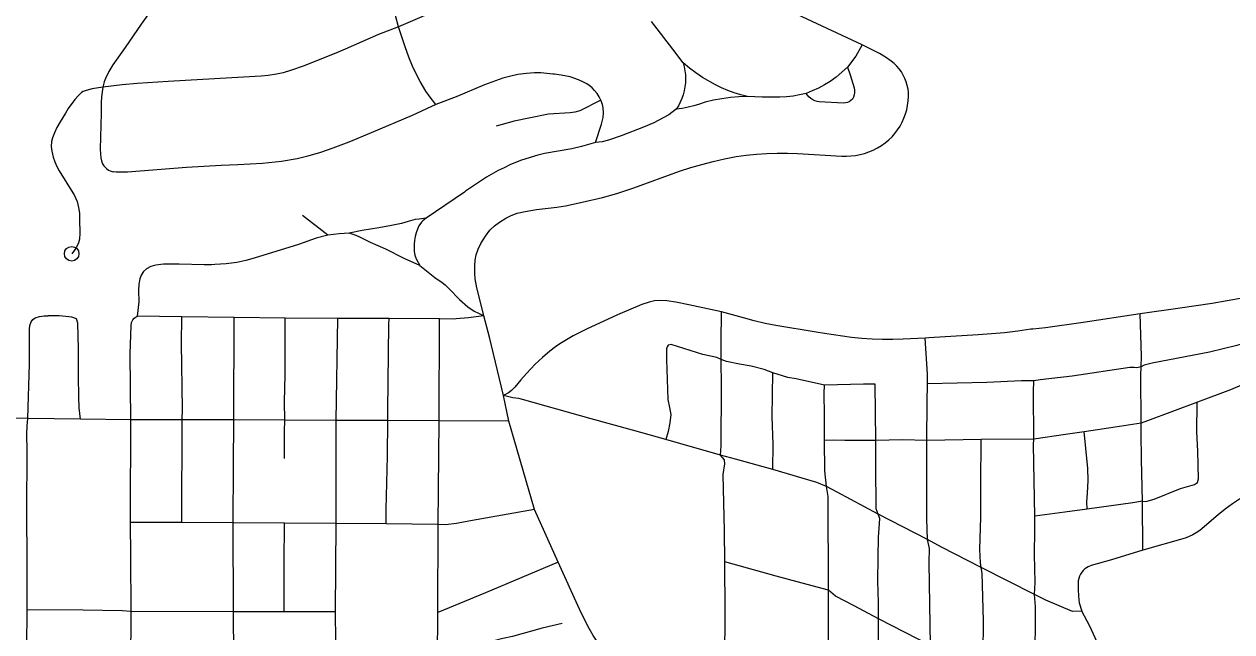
# Model space of a CAD drawing. Extents: x -19 to 366, y -4 to 359.
# Drawn here: x 151.496 to 152.285, y 192.207 to 192.604 of the extents above; entities that cross this region are included whole.
import ezdxf

# ---------------------------------------------------------------- set-up
doc = ezdxf.new("R2010")
doc.units = 0
doc.layers.add('Level 33', color=7, linetype='Continuous')
doc.layers.add('Level 60', color=7, linetype='Continuous')

msp = doc.modelspace()

# ---------------------------------------------------------------- linework, layer by layer
at = {"layer": 'Level 33'}
for points in [[(152.0434, 192.59034), (151.99784, 192.61162), (151.97793, 192.62163), (151.96821, 192.62651), (151.9495, 192.6355), (151.94492, 192.63794), (151.94044, 192.64054), (151.93605, 192.64331), (151.93179, 192.64624), (151.92762, 192.64933), (151.92021, 192.65563), (151.91498, 192.66177)], [(151.74059, 192.60194), (151.73874, 192.60937), (151.73795, 192.6142), (151.73731, 192.62065), (151.73601, 192.63726)], [(151.593, 192.6309), (151.5887, 192.62589), (151.58176, 192.61651), (151.57267, 192.60378), (151.56216, 192.58841), (151.55416, 192.5773), (151.55147, 192.57284), (151.54924, 192.56838), (151.54836, 192.5661), (151.54754, 192.56273)], [(151.87078, 192.62349), (151.86225, 192.62582), (151.85605, 192.6272), (151.84987, 192.62807), (151.83849, 192.6293), (151.83476, 192.62942), (151.83299, 192.62948), (151.82579, 192.62926), (151.81873, 192.62862), (151.81295, 192.62782), (151.80697, 192.62668), (151.79865, 192.62468), (151.79177, 192.62274), (151.78517, 192.62059), (151.77169, 192.61535), (151.74059, 192.60194)], [(151.92657, 192.57847), (151.91996, 192.58733), (151.90594, 192.60553)], [(151.74059, 192.60194), (151.72757, 192.59702), (151.70578, 192.58753), (151.70125, 192.58556), (151.67911, 192.57656), (151.67023, 192.5734), (151.66534, 192.57207), (151.66104, 192.5711), (151.65559, 192.57018), (151.65099, 192.56975), (151.63191, 192.56864), (151.5903, 192.56622), (151.56994, 192.56503), (151.56026, 192.56416), (151.54754, 192.56273)], [(151.76501, 192.55141), (151.76131, 192.55607), (151.75854, 192.55997), (151.75478, 192.56633), (151.75191, 192.57179), (151.74984, 192.57638), (151.74753, 192.58229), (151.745, 192.58902), (151.74059, 192.60194)], [(152.0434, 192.59034), (152.03932, 192.58276), (152.03384, 192.57578)], [(152.0737, 192.55937), (152.07347, 192.56134), (152.07297, 192.56372), (152.07231, 192.56606), (152.07142, 192.56833), (152.07036, 192.57051), (152.06986, 192.57133), (152.06911, 192.5726), (152.0677, 192.57458), (152.06611, 192.57642), (152.06437, 192.57813), (152.0625, 192.57969), (152.05878, 192.58222), (152.05492, 192.58454), (152.0434, 192.59034)], [(151.92657, 192.57847), (151.92726, 192.57593), (151.92774, 192.57334), (151.92804, 192.57072), (151.92814, 192.56808), (151.92805, 192.56545), (151.92777, 192.56283), (151.92728, 192.56024), (151.9266, 192.5577), (151.92573, 192.55521), (151.92469, 192.55279), (151.92345, 192.55046), (151.92205, 192.54823)], [(151.96855, 192.55664), (151.96423, 192.55768), (151.95998, 192.55894), (151.95582, 192.56044), (151.95171, 192.56215), (151.94772, 192.56408), (151.93929, 192.56895), (151.93489, 192.57191), (151.93065, 192.57508), (151.92657, 192.57847)], [(152.03384, 192.57578), (152.03027, 192.5724), (152.02653, 192.56922), (152.02259, 192.56628), (152.0188, 192.56409), (152.0149, 192.56208), (152.01093, 192.56024), (152.00689, 192.55857)], [(152.03384, 192.57578), (152.03568, 192.57067), (152.0383, 192.5622), (152.03856, 192.56067), (152.03856, 192.55913), (152.03834, 192.55761), (152.03789, 192.55614), (152.03722, 192.55475), (152.0362, 192.55387), (152.03509, 192.55316), (152.03385, 192.55264), (152.03256, 192.55232), (152.03123, 192.55222), (152.0155, 192.55313), (152.01403, 192.55338), (152.01257, 192.55382), (152.0112, 192.55445), (152.00992, 192.55525), (152.00876, 192.55622), (152.00775, 192.55733), (152.00689, 192.55857)], [(151.87288, 192.55409), (151.87172, 192.55638), (151.87035, 192.55845), (151.8688, 192.56043), (151.86707, 192.56222), (151.8658, 192.56329), (151.86372, 192.56472), (151.86148, 192.56595), (151.85829, 192.5674), (151.85276, 192.56927), (151.84683, 192.57054), (151.84264, 192.57112), (151.84155, 192.57122), (151.83747, 192.57161), (151.83355, 192.57188), (151.82959, 192.57195), (151.82423, 192.57159), (151.81852, 192.57083), (151.81402, 192.5699), (151.80872, 192.5684), (151.79677, 192.56408), (151.77833, 192.55639), (151.76501, 192.55141)], [(151.54754, 192.56273), (151.5407, 192.56164), (151.53673, 192.56054), (151.53484, 192.55974), (151.53367, 192.55907), (151.53139, 192.55705), (151.52933, 192.55451), (151.52501, 192.54865), (151.52311, 192.54563), (151.51963, 192.54009), (151.51756, 192.53629), (151.51591, 192.53279), (151.51471, 192.52957), (151.51409, 192.52711), (151.51388, 192.52396), (151.51421, 192.5208), (151.51511, 192.51694), (151.5162, 192.51388), (151.51754, 192.51095), (151.51917, 192.508), (151.52802, 192.4937), (151.5289, 192.49228), (151.52983, 192.49041), (151.53073, 192.48809), (151.53175, 192.48403), (151.53226, 192.48037), (151.53245, 192.47627), (151.53263, 192.46726), (151.53237, 192.46342), (151.5317, 192.46107), (151.53039, 192.45826), (151.529, 192.45621), (151.52723, 192.45393)], [(151.54754, 192.56273), (151.54673, 192.5564), (151.54649, 192.5527), (151.54644, 192.54558), (151.54593, 192.52216), (151.546, 192.51905), (151.54627, 192.51644), (151.54668, 192.51454), (151.54747, 192.5126), (151.54834, 192.5113), (151.54991, 192.50961), (151.55124, 192.50857), (151.55235, 192.50803), (151.55431, 192.5074)], [(152.00689, 192.55857), (152.00268, 192.55753), (151.99844, 192.55676), (151.99414, 192.55626), (151.98981, 192.55603), (151.9792, 192.55611), (151.97818, 192.55612), (151.96855, 192.55664)], [(152.06101, 192.52837), (152.06306, 192.53031), (152.06493, 192.5325), (152.06666, 192.53482), (152.06822, 192.53725), (152.06959, 192.5398), (152.07079, 192.54243), (152.0718, 192.54514), (152.07262, 192.54792), (152.07322, 192.55075), (152.07363, 192.55361), (152.07383, 192.5565), (152.07376, 192.55893), (152.0737, 192.55937)], [(151.76501, 192.55141), (151.74964, 192.54423), (151.72293, 192.53278), (151.70821, 192.52683), (151.7047, 192.52549), (151.69779, 192.52287), (151.68968, 192.52003), (151.68154, 192.51762), (151.67458, 192.51594), (151.66423, 192.51416), (151.65189, 192.51279), (151.63585, 192.51205), (151.62481, 192.51142), (151.60216, 192.51011), (151.56374, 192.50727), (151.55633, 192.50708), (151.55431, 192.5074)], [(151.87288, 192.55409), (151.85909, 192.5471), (151.85594, 192.5463), (151.85271, 192.5458), (151.83859, 192.54504), (151.82588, 192.54239), (151.81626, 192.54035), (151.80446, 192.53711)], [(151.86936, 192.52658), (151.87327, 192.53846), (151.87397, 192.54113), (151.87426, 192.5428), (151.87447, 192.54598), (151.87426, 192.54915), (151.87381, 192.55141), (151.87288, 192.55409)], [(151.96855, 192.55664), (151.96299, 192.55639), (151.95744, 192.55588), (151.95193, 192.55511), (151.94646, 192.5541), (151.94105, 192.55283), (151.93735, 192.55153), (151.93359, 192.55042), (151.92978, 192.5495), (151.92592, 192.54877), (151.92205, 192.54823)], [(151.92205, 192.54823), (151.91716, 192.54462), (151.91363, 192.54254), (151.90751, 192.53946), (151.90078, 192.53652), (151.88612, 192.53097), (151.87775, 192.52808), (151.8738, 192.52705), (151.86936, 192.52658)], [(151.86936, 192.52658), (151.86016, 192.52397), (151.85379, 192.52236), (151.83614, 192.51928), (151.83165, 192.51831), (151.82109, 192.51502), (151.8139, 192.51218), (151.80961, 192.51009), (151.80576, 192.5082), (151.79819, 192.50382), (151.78449, 192.49469), (151.78382, 192.49422), (151.75877, 192.47711)], [(151.79651, 192.41348), (151.79538, 192.418), (151.79194, 192.43173), (151.79079, 192.43756), (151.79052, 192.44112), (151.79047, 192.44605), (151.79076, 192.44974), (151.79144, 192.4533), (151.7927, 192.45695), (151.79449, 192.46062), (151.7974, 192.4653), (151.8004, 192.46938), (151.8033, 192.47216), (151.80657, 192.47458), (151.81078, 192.47722), (151.81437, 192.47897), (151.81827, 192.48034), (151.82349, 192.48157), (151.83072, 192.48278), (151.84403, 192.4844), (151.84969, 192.48528), (151.86054, 192.48749), (151.87397, 192.49057), (151.88332, 192.49329), (151.89432, 192.4969), (151.92428, 192.50776), (151.93153, 192.51013), (151.93885, 192.51227), (151.94623, 192.51418), (151.95367, 192.51586), (151.96116, 192.51729), (151.96781, 192.5182), (151.97451, 192.51888), (151.9812, 192.51935), (151.98792, 192.5196), (151.99465, 192.51963), (152.00135, 192.51943), (152.03014, 192.51763), (152.03317, 192.51757), (152.0362, 192.51772), (152.03919, 192.51808), (152.04216, 192.51866), (152.0451, 192.51945), (152.04796, 192.52043), (152.05074, 192.52162), (152.05345, 192.523), (152.05603, 192.52457), (152.05851, 192.52632), (152.06101, 192.52837)], [(151.69457, 192.46597), (151.678, 192.4789)], [(151.75877, 192.47711), (151.75415, 192.47654), (151.75162, 192.47623), (151.74709, 192.47498), (151.74265, 192.47375), (151.73609, 192.47234), (151.72784, 192.47076), (151.71698, 192.46906), (151.70838, 192.46732)], [(151.75877, 192.47711), (151.75651, 192.47532), (151.75563, 192.47447), (151.75404, 192.47218), (151.75304, 192.46993), (151.75226, 192.4676), (151.75162, 192.46517), (151.75118, 192.46264), (151.75092, 192.46009), (151.75088, 192.45768), (151.75099, 192.45532), (151.75137, 192.45301), (151.7522, 192.45064), (151.75463, 192.44621)], [(151.69457, 192.46597), (151.68681, 192.4641), (151.67535, 192.46003), (151.64639, 192.45099), (151.64095, 192.4495), (151.63518, 192.44832), (151.6281, 192.44736), (151.62077, 192.44692), (151.61855, 192.44678), (151.61379, 192.44674), (151.59744, 192.44718), (151.58714, 192.44703), (151.58216, 192.44655), (151.58056, 192.44614), (151.57899, 192.44554), (151.57619, 192.44399), (151.57421, 192.44227), (151.57271, 192.44001), (151.57172, 192.43755), (151.57111, 192.43402), (151.57098, 192.42986), (151.57101, 192.42264), (151.57006, 192.41324)], [(151.70838, 192.46732), (151.70188, 192.46685), (151.69457, 192.46597)], [(151.75463, 192.44621), (151.74448, 192.45073), (151.73231, 192.45696), (151.72237, 192.46134), (151.71547, 192.4648), (151.71307, 192.46577), (151.70838, 192.46732)], [(151.75463, 192.44621), (151.76441, 192.43838), (151.76929, 192.43508), (151.77126, 192.43355), (151.77386, 192.43105), (151.78054, 192.42408), (151.78606, 192.41924), (151.79012, 192.41642), (151.79284, 192.41506), (151.79651, 192.41348)], [(151.95161, 192.41594), (151.93037, 192.42071), (151.92189, 192.42233), (151.91585, 192.42324), (151.91098, 192.42349), (151.90779, 192.42328), (151.90429, 192.42242), (151.89955, 192.42082), (151.88361, 192.41397), (151.86344, 192.40473), (151.85486, 192.40032), (151.84601, 192.39513), (151.84323, 192.39321), (151.83948, 192.39028), (151.83477, 192.38629), (151.82988, 192.38179), (151.82428, 192.37585), (151.82048, 192.37161), (151.81657, 192.36682), (151.81446, 192.36462), (151.81244, 192.3632), (151.80918, 192.36145)], [(152.29158, 192.425), (152.272, 192.42153), (152.25116, 192.41843), (152.22512, 192.41478)], [(151.9515, 192.38499), (151.95142, 192.39623), (151.95161, 192.41594)], [(152.08473, 192.39895), (152.07038, 192.3981), (152.06361, 192.39789), (152.05683, 192.3979), (152.05008, 192.39811), (152.04332, 192.39855), (152.03657, 192.39919), (152.01885, 192.40186), (152.0134, 192.40268), (151.98719, 192.40703), (151.98007, 192.40845), (151.97303, 192.41017), (151.96605, 192.4122), (151.95161, 192.41594)], [(151.49856, 192.34651), (151.49961, 192.38207), (151.49971, 192.40464), (151.49997, 192.40705), (151.50082, 192.40956), (151.50193, 192.4111), (151.50339, 192.41215), (151.50616, 192.41304), (151.50928, 192.41347), (151.51184, 192.41344)], [(151.53032, 192.41144), (151.52723, 192.41247), (151.5234, 192.41307), (151.51908, 192.41334), (151.51184, 192.41344)], [(151.53294, 192.34607), (151.53206, 192.35332), (151.53182, 192.36061), (151.5316, 192.37409), (151.53166, 192.39185), (151.53123, 192.40867), (151.53032, 192.41144)], [(151.56585, 192.34566), (151.56537, 192.38863), (151.56598, 192.40702), (151.56636, 192.40916), (151.56717, 192.41086), (151.56801, 192.41192), (151.57006, 192.41324)], [(151.5992, 192.41278), (151.57006, 192.41324)], [(151.59946, 192.34564), (151.59952, 192.35284), (151.59901, 192.39538), (151.5992, 192.41278)], [(151.63332, 192.41223), (151.5992, 192.41278)], [(151.63321, 192.34562), (151.63332, 192.41223)], [(151.66663, 192.41197), (151.63332, 192.41223)], [(151.66642, 192.34541), (151.6663, 192.35732), (151.66658, 192.37485), (151.66663, 192.41197)], [(151.70098, 192.41169), (151.66663, 192.41197)], [(151.70008, 192.3452), (151.70098, 192.41169)], [(151.73466, 192.41159), (151.70098, 192.41169)], [(151.73369, 192.34504), (151.73366, 192.35144), (151.7344, 192.40767), (151.73466, 192.41159)], [(151.76749, 192.41149), (151.73466, 192.41159)], [(151.76718, 192.34488), (151.76749, 192.41149)], [(151.79651, 192.41348), (151.78637, 192.41205), (151.77838, 192.41138), (151.77694, 192.41128), (151.76749, 192.41149)], [(151.80918, 192.36145), (151.80008, 192.39949), (151.79651, 192.41348)], [(152.22512, 192.41478), (152.18785, 192.40913), (152.1633, 192.40563), (152.15494, 192.40477), (152.15362, 192.40464), (152.14508, 192.40341), (152.13654, 192.40239), (152.12796, 192.40159), (152.11936, 192.401), (152.08711, 192.39909), (152.08473, 192.39895)], [(152.22573, 192.38009), (152.226, 192.38701), (152.22512, 192.41478)], [(151.9515, 192.38499), (151.94869, 192.38626), (151.94547, 192.3868), (151.93954, 192.3882), (151.91867, 192.39469), (151.9169, 192.39424), (151.91606, 192.3932), (151.91581, 192.39199), (151.91578, 192.38501), (151.91657, 192.35876), (151.91776, 192.35359), (151.91849, 192.34914), (151.91783, 192.34354), (151.91681, 192.33793), (151.91521, 192.3328)], [(152.08619, 192.37529), (152.08473, 192.39895)], [(152.29674, 192.39657), (152.28813, 192.39404), (152.27026, 192.38962), (152.23284, 192.3825), (152.22764, 192.38127), (152.22573, 192.38009)], [(151.95092, 192.32261), (151.95141, 192.32858), (151.95163, 192.36719), (151.9515, 192.38499)], [(151.9852, 192.37625), (151.97943, 192.37836), (151.97108, 192.38048), (151.96334, 192.38182), (151.95486, 192.38353), (151.9515, 192.38499)], [(151.98522, 192.31309), (151.98546, 192.3297), (151.98476, 192.34745), (151.9852, 192.37625)], [(152.019, 192.36808), (152.00033, 192.37226), (151.99495, 192.37328), (151.9852, 192.37625)], [(152.22573, 192.38009), (152.22291, 192.37946), (152.22125, 192.37973), (152.2184, 192.37972), (152.18072, 192.37413), (152.15986, 192.37173), (152.15564, 192.37109)], [(152.22565, 192.34347), (152.22552, 192.37464), (152.22573, 192.38009)], [(152.0188, 192.33215), (152.01894, 192.34873), (152.01872, 192.36265), (152.019, 192.36808)], [(152.05202, 192.36886), (152.04435, 192.36883), (152.019, 192.36808)], [(152.05246, 192.33208), (152.05202, 192.36886)], [(152.08573, 192.33208), (152.08588, 192.3572), (152.08617, 192.369)], [(152.08617, 192.369), (152.08619, 192.37529)], [(152.15564, 192.37109), (152.14757, 192.37095), (152.12491, 192.36993), (152.08617, 192.369)], [(152.15555, 192.33293), (152.15546, 192.36373), (152.15564, 192.37109)], [(152.29997, 192.37185), (152.28404, 192.36516), (152.26256, 192.3572)], [(151.8128, 192.34465), (151.80918, 192.36145)], [(151.91521, 192.3328), (151.89348, 192.33879), (151.86654, 192.34621), (151.82169, 192.35887), (151.81932, 192.35943), (151.81543, 192.35993), (151.80918, 192.36145)], [(152.26256, 192.3572), (152.22977, 192.34481), (152.22565, 192.34347)], [(152.22656, 192.29239), (152.22869, 192.29232), (152.23412, 192.2937), (152.25149, 192.30066), (152.26055, 192.30333), (152.26252, 192.30471), (152.26314, 192.30701), (152.26278, 192.32518), (152.26205, 192.33771), (152.26232, 192.3566)], [(151.49856, 192.34651), (151.41884, 192.34732)], [(151.49807, 192.25761), (151.49801, 192.28096), (151.498, 192.28608), (151.49813, 192.32517), (151.4979, 192.33612), (151.49807, 192.34165), (151.49856, 192.34651)], [(151.53294, 192.34607), (151.49856, 192.34651)], [(151.56585, 192.34566), (151.53294, 192.34607)], [(151.56558, 192.28258), (151.56585, 192.34566)], [(151.59946, 192.34564), (151.56585, 192.34566)], [(151.59921, 192.27852), (151.59916, 192.29363), (151.59947, 192.33103), (151.59946, 192.34564)], [(151.63321, 192.34562), (151.59946, 192.34564)], [(151.63268, 192.27836), (151.63286, 192.31536), (151.63321, 192.34562)], [(151.66642, 192.34541), (151.63321, 192.34562)], [(151.66615, 192.3203), (151.66626, 192.33787), (151.66642, 192.34541)], [(151.70008, 192.3452), (151.66642, 192.34541)], [(151.69989, 192.2779), (151.70008, 192.3452)], [(151.73369, 192.34504), (151.70008, 192.3452)], [(151.73265, 192.27761), (151.73258, 192.28704), (151.73358, 192.32181), (151.73369, 192.34504)], [(151.76718, 192.34488), (151.73369, 192.34504)], [(151.76667, 192.27731), (151.76718, 192.34488)], [(151.8128, 192.34465), (151.76718, 192.34488)], [(151.82949, 192.28712), (151.8128, 192.34465)], [(152.1884, 192.33772), (152.17639, 192.3361), (152.15555, 192.33293)], [(152.22565, 192.34347), (152.20884, 192.34068), (152.1884, 192.33772)], [(152.19045, 192.28728), (152.19031, 192.29209), (152.19073, 192.29767), (152.19107, 192.30603), (152.19084, 192.31395), (152.1884, 192.33772)], [(152.22656, 192.29239), (152.22591, 192.3197), (152.22583, 192.33719), (152.22565, 192.34347)], [(151.95092, 192.32261), (151.91521, 192.3328)], [(152.05246, 192.33208), (152.03221, 192.33202), (152.02469, 192.33235), (152.0188, 192.33215)], [(152.02032, 192.30206), (152.01916, 192.3122), (152.0188, 192.33215)], [(152.05387, 192.28408), (152.05263, 192.28756), (152.05237, 192.31603), (152.05246, 192.33208)], [(152.08573, 192.33208), (152.06985, 192.33248), (152.05246, 192.33208)], [(152.08615, 192.26749), (152.08581, 192.28105), (152.08566, 192.3074), (152.08573, 192.33208)], [(152.12124, 192.33276), (152.08573, 192.33208)], [(152.1213, 192.24921), (152.12071, 192.25231), (152.12045, 192.26103), (152.121, 192.2821), (152.12095, 192.30359), (152.12124, 192.33276)], [(152.15555, 192.33293), (152.12124, 192.33276)], [(152.15618, 192.2827), (152.15542, 192.32927), (152.15555, 192.33293)], [(151.95374, 192.25287), (151.95351, 192.27322), (151.95273, 192.30983), (151.95375, 192.31692), (151.95367, 192.31936), (151.95092, 192.32261)], [(151.98522, 192.31309), (151.96071, 192.32), (151.95092, 192.32261)], [(152.02032, 192.30206), (152.01394, 192.30475), (151.98522, 192.31309)], [(152.31181, 192.30781), (152.29721, 192.29854), (152.28539, 192.29075), (152.28064, 192.2873), (152.27603, 192.28365), (152.26393, 192.27328), (152.26173, 192.27179), (152.25942, 192.27048), (152.25702, 192.26935), (152.25454, 192.26843), (152.22678, 192.26056)], [(152.02142, 192.23441), (152.02139, 192.29552), (152.02032, 192.30206)], [(152.05387, 192.28408), (152.02708, 192.29827), (152.02032, 192.30206)], [(152.22656, 192.29239), (152.22022, 192.29131), (152.19045, 192.28728)], [(152.22678, 192.26056), (152.22656, 192.29239)], [(151.5657, 192.27868), (151.56558, 192.28258)], [(151.82949, 192.28712), (151.7877, 192.27968), (151.77861, 192.27793), (151.77134, 192.27707), (151.76667, 192.27731)], [(151.8449, 192.25278), (151.82949, 192.28712)], [(152.05428, 192.21577), (152.05422, 192.22645), (152.0538, 192.2404), (152.05393, 192.25594), (152.05414, 192.2687), (152.05495, 192.28112), (152.05387, 192.28408)], [(152.08615, 192.26749), (152.05387, 192.28408)], [(152.15609, 192.23167), (152.15652, 192.23938), (152.1561, 192.25769), (152.1563, 192.27377), (152.15618, 192.2827)], [(152.19045, 192.28728), (152.17595, 192.28523), (152.15618, 192.2827)], [(151.56586, 192.25669), (151.5657, 192.27868)], [(151.59921, 192.27852), (151.5657, 192.27868)], [(151.63268, 192.27836), (151.59921, 192.27852)], [(151.63293, 192.22038), (151.63268, 192.27836)], [(151.6662, 192.27813), (151.63268, 192.27836)], [(151.66601, 192.22035), (151.66592, 192.25202), (151.6662, 192.27813)], [(151.69989, 192.2779), (151.6662, 192.27813)], [(151.69957, 192.22033), (151.69989, 192.2779)], [(151.73265, 192.27761), (151.69989, 192.2779)], [(151.76667, 192.27731), (151.73265, 192.27761)], [(151.76628, 192.2199), (151.76667, 192.27731)], [(152.08803, 192.19838), (152.08736, 192.25248), (152.08748, 192.26168), (152.08615, 192.26749)], [(152.1213, 192.24921), (152.09525, 192.26242), (152.08615, 192.26749)], [(151.49817, 192.2217), (151.49807, 192.25761)], [(152.22678, 192.26056), (152.20643, 192.25421), (152.19314, 192.25054), (152.19101, 192.2496), (152.18901, 192.24838), (152.18788, 192.24735), (152.1869, 192.24619), (152.18606, 192.24492), (152.18539, 192.24354), (152.18491, 192.2421), (152.1846, 192.2406), (152.18448, 192.23908), (152.18449, 192.23478), (152.18474, 192.23048), (152.18522, 192.22621), (152.18695, 192.22071)], [(151.56614, 192.22042), (151.56586, 192.25669)], [(151.8449, 192.25278), (151.7974, 192.23273), (151.76628, 192.2199)], [(151.88526, 192.18599), (151.8802, 192.19046), (151.8785, 192.19209), (151.87682, 192.19351), (151.87241, 192.19835), (151.87002, 192.20149), (151.86782, 192.20475), (151.86432, 192.21085), (151.8588, 192.22194), (151.8449, 192.25278)], [(151.9538, 192.18846), (151.95406, 192.22009), (151.95374, 192.25287)], [(152.02142, 192.23441), (152.001, 192.23987), (151.98725, 192.24365), (151.95374, 192.25287)], [(152.12287, 192.18017), (152.12262, 192.1932), (152.12272, 192.21436), (152.12188, 192.24554), (152.1213, 192.24921)], [(152.15609, 192.23167), (152.1213, 192.24921)], [(152.02177, 192.17095), (152.02147, 192.17786), (152.02161, 192.22711), (152.02142, 192.23441)], [(152.05428, 192.21577), (152.03823, 192.22428), (152.02601, 192.23048), (152.02142, 192.23441)], [(152.15673, 192.16281), (152.15642, 192.18501), (152.15671, 192.22381), (152.15609, 192.23167)], [(152.18695, 192.22071), (152.18087, 192.22044), (152.16347, 192.22797), (152.15609, 192.23167)], [(151.49903, 192.16534), (151.49799, 192.16853), (151.49779, 192.1728), (151.49817, 192.2217)], [(151.56614, 192.22042), (151.5602, 192.22098), (151.53466, 192.22127), (151.49817, 192.2217)], [(151.56626, 192.16262), (151.56585, 192.18558), (151.56614, 192.22042)], [(151.63293, 192.22038), (151.56614, 192.22042)], [(151.63344, 192.16269), (151.63293, 192.22038)], [(151.66601, 192.22035), (151.63293, 192.22038)], [(151.69957, 192.22033), (151.66601, 192.22035)], [(151.70023, 192.16282), (151.69957, 192.22033)], [(151.76611, 192.18991), (151.76628, 192.2199)], [(152.22315, 192.13066), (152.22325, 192.13855), (152.2231, 192.14123), (152.22269, 192.14388), (152.22191, 192.14695), (152.22121, 192.14902), (152.22014, 192.15148), (152.21884, 192.15383), (152.20472, 192.18326), (152.19224, 192.21087), (152.18695, 192.22071)], [(151.84752, 192.21274), (151.83461, 192.2096), (151.81523, 192.20427), (151.8088, 192.2029), (151.79543, 192.19933), (151.76611, 192.18991)], [(152.05465, 192.15356), (152.05428, 192.21577)], [(152.08803, 192.19838), (152.06309, 192.21109), (152.05428, 192.21577)]]:
    msp.add_lwpolyline(points, dxfattribs=at)
msp.add_circle((151.52723, 192.45393), 0.00473, dxfattribs=at)
at = {"layer": 'Level 60'}
for points in [[(156.50946, 189.3937), (156.44759, 191.65634), (156.2114, 200.27623), (155.97446, 208.89626), (155.73678, 217.51643), (155.49836, 226.13674), (155.2592, 234.75719), (155.01929, 243.37778), (154.77865, 251.9985), (154.53727, 260.61937), (154.29515, 269.24038), (154.0523, 277.86152), (153.80871, 286.48281), (153.56438, 295.10424), (153.31933, 303.72581), (153.07354, 312.34752), (152.82702, 320.96938), (152.57978, 329.59137), (152.3318, 338.21351), (152.0831, 346.83579)], [(154.11585, 1.87092), (153.9063, 10.48743), (153.69602, 19.10409), (153.48501, 27.72087), (153.27327, 36.3378), (153.0608, 44.95486), (152.84759, 53.57206), (152.63366, 62.1894), (152.419, 70.80688), (152.20362, 79.42449), (151.98751, 88.04225), (151.77068, 96.66014), (151.55312, 105.27817), (151.33484, 113.89634), (151.11584, 122.51465), (150.89612, 131.13311), (150.67568, 139.7517), (150.45452, 148.37043), (150.23264, 156.98931), (150.01005, 165.60832), (149.78674, 174.22748), (149.56272, 182.84677), (149.33799, 191.46621), (149.11254, 200.0858), (148.88638, 208.70552), (148.65952, 217.32539), (148.43194, 225.9454), (148.20366, 234.56555), (147.97466, 243.18584), (147.74497, 251.80628), (147.51457, 260.42687), (147.28346, 269.04759), (147.05165, 277.66846), (146.81914, 286.28948), (146.58593, 294.91064), (146.35202, 303.53194), (146.11742, 312.15339), (145.88211, 320.77499), (145.64611, 329.39673), (145.40941, 338.01861), (145.17202, 346.64065)], [(0, 189.51617), (7.11214, 189.52059), (14.22427, 189.53386), (21.33637, 189.55597), (28.44845, 189.58693), (35.56048, 189.62672), (42.67245, 189.67537), (49.78436, 189.73285), (56.89619, 189.79918), (64.00793, 189.87436), (71.11958, 189.95838), (78.23111, 190.05124), (85.34253, 190.15294), (92.45381, 190.26349), (99.56495, 190.38288), (106.67593, 190.51112), (113.78675, 190.6482), (120.89739, 190.79412), (128.00785, 190.94888), (135.11811, 191.11248), (142.22816, 191.28493), (149.33799, 191.46621), (156.44759, 191.65634), (163.55694, 191.85531), (170.66605, 192.06312), (177.77489, 192.27977), (184.88345, 192.50526), (191.99173, 192.73959), (199.09971, 192.98276), (206.20739, 193.23477), (213.31474, 193.49561), (220.42177, 193.7653), (227.52845, 194.04382), (234.63479, 194.33118), (241.74076, 194.62738), (248.84635, 194.93241), (255.95157, 195.24628), (263.05638, 195.56898), (270.16079, 195.90052), (277.26478, 196.24089), (284.36834, 196.5901), (291.47147, 196.94814), (298.57414, 197.31501), (305.67635, 197.69072), (312.77809, 198.07525), (319.87934, 198.46862), (326.9801, 198.87082), (334.08035, 199.28185), (341.18009, 199.7017)]]:
    msp.add_spline(points, degree=3, dxfattribs=at)

doc.saveas('drawing.dxf')
